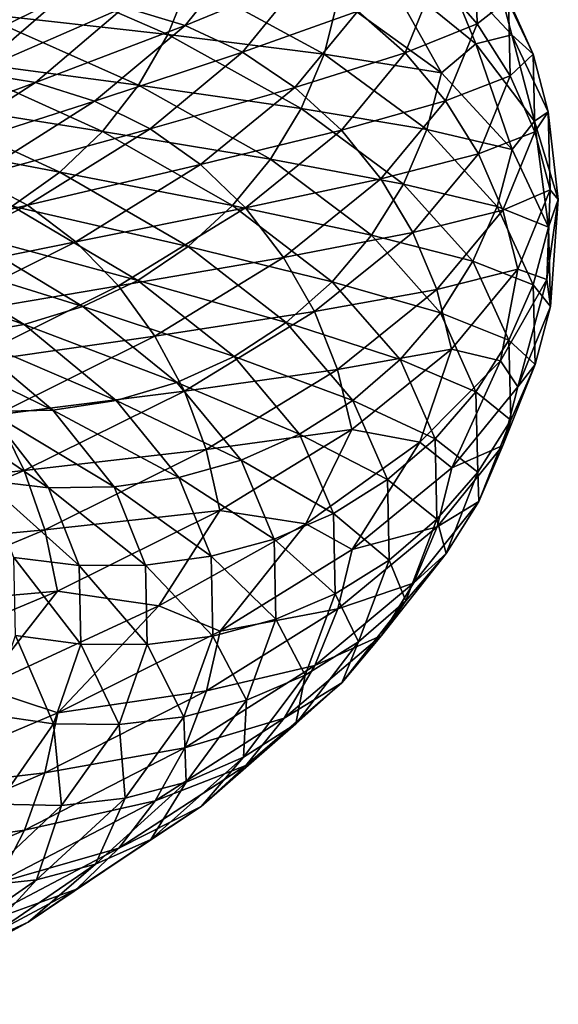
# Model space of a CAD drawing. Header units: metres. Extents: x -44 to 117, y -432 to 89.
# Tile 628 of 656: x 15.65 to 19, y -215.88 to -209.76. Entities that reach past the tile are written whole.
import ezdxf

# ---------------------------------------------------------------- set-up
doc = ezdxf.new("R2010")
doc.units = ezdxf.units.M
doc.layers.add('solid_125568', color=7, linetype='CONTINUOUS')

msp = doc.modelspace()

# ---------------------------------------------------------------- linework, layer by layer
at = {"layer": 'solid_125568'}
for points in [[(16.29637, -209.68161, 952.071228), (16.676668, -209.794861, 952.165588), (17.051376, -209.327194, 950.395569)], [(17.051376, -209.327194, 950.395569), (16.676668, -209.794861, 952.165588), (17.416534, -209.49025, 950.441895)], [(18.237358, -209.490692, 948.603455), (18.491577, -209.784729, 948.597534), (18.48015, -209.311401, 946.655579)], [(18.48015, -209.311401, 946.655579), (18.491577, -209.784729, 948.597534), (18.686039, -209.631134, 946.624512)], [(18.269613, -209.38356, 942.650024), (18.484228, -209.909119, 943.320801), (17.905861, -209.437561, 941.387207)], [(18.269613, -209.38356, 942.650024), (18.707603, -209.852646, 944.591858), (18.484228, -209.909119, 943.320801)], [(18.613657, -209.499283, 944.628418), (18.707603, -209.852646, 944.591858), (18.269613, -209.38356, 942.650024)], [(15.549034, -209.40535, 937.305969), (16.567787, -209.851654, 938.989197), (15.378554, -209.718094, 937.401672)], [(16.702417, -209.517319, 938.938599), (16.567787, -209.851654, 938.989197), (15.549034, -209.40535, 937.305969)], [(17.905861, -209.437561, 941.387207), (18.270443, -210.089523, 942.606384), (17.627348, -209.624252, 940.722046)], [(17.905861, -209.437561, 941.387207), (18.484228, -209.909119, 943.320801), (18.270443, -210.089523, 942.606384)], [(16.702417, -209.517319, 938.938599), (17.539753, -209.973877, 940.735107), (16.567787, -209.851654, 938.989197)], [(16.676668, -209.794861, 952.165588), (17.033817, -209.961716, 952.249878), (17.416534, -209.49025, 950.441895)], [(17.627348, -209.624252, 940.722046), (17.539753, -209.973877, 940.735107), (16.702417, -209.517319, 938.938599)], [(17.416534, -209.49025, 950.441895), (17.033817, -209.961716, 952.249878), (17.749189, -209.705246, 950.479614)], [(17.749189, -209.705246, 950.479614), (18.043695, -209.965866, 950.508606), (18.237358, -209.490692, 948.603455)], [(18.237358, -209.490692, 948.603455), (18.043695, -209.965866, 950.508606), (18.491577, -209.784729, 948.597534)], [(18.613657, -209.499283, 944.628418), (18.83893, -209.973511, 946.595093), (18.707603, -209.852646, 944.591858)], [(18.686039, -209.631134, 946.624512), (18.83893, -209.973511, 946.595093), (18.613657, -209.499283, 944.628418)], [(15.503222, -209.616516, 951.863953), (14.979134, -210.078445, 953.460632), (15.902143, -209.622116, 951.969727)], [(14.979134, -210.078445, 953.460632), (15.36457, -210.086685, 953.607971), (15.902143, -209.622116, 951.969727)], [(15.902143, -209.622116, 951.969727), (15.36457, -210.086685, 953.607971), (16.29637, -209.68161, 952.071228)], [(17.627348, -209.624252, 940.722046), (18.270443, -210.089523, 942.606384), (17.539753, -209.973877, 940.735107)], [(18.491577, -209.784729, 948.597534), (18.697575, -210.108963, 948.587524), (18.686039, -209.631134, 946.624512)], [(18.686039, -209.631134, 946.624512), (18.697575, -210.108963, 948.587524), (18.83893, -209.973511, 946.595093)], [(15.36457, -210.086685, 953.607971), (15.745425, -210.149246, 953.750488), (16.29637, -209.68161, 952.071228)], [(16.29637, -209.68161, 952.071228), (15.745425, -210.149246, 953.750488), (16.676668, -209.794861, 952.165588)], [(17.033817, -209.961716, 952.249878), (17.359222, -210.180878, 952.322021), (17.749189, -209.705246, 950.479614)], [(17.749189, -209.705246, 950.479614), (17.359222, -210.180878, 952.322021), (18.043695, -209.965866, 950.508606)], [(15.378554, -209.718094, 937.401672), (16.386103, -210.166153, 939.065491), (15.167809, -210.004211, 937.525635)], [(16.567787, -209.851654, 938.989197), (16.386103, -210.166153, 939.065491), (15.378554, -209.718094, 937.401672)], [(15.745425, -210.149246, 953.750488), (16.112827, -210.265945, 953.884277), (16.676668, -209.794861, 952.165588)], [(16.676668, -209.794861, 952.165588), (16.112827, -210.265945, 953.884277), (17.033817, -209.961716, 952.249878)], [(18.043695, -209.965866, 950.508606), (18.295227, -210.264435, 950.528809), (18.491577, -209.784729, 948.597534)], [(18.491577, -209.784729, 948.597534), (18.295227, -210.264435, 950.528809), (18.697575, -210.108963, 948.587524)], [(16.567787, -209.851654, 938.989197), (17.398338, -210.310501, 940.770264), (16.386103, -210.166153, 939.065491)], [(17.539753, -209.973877, 940.735107), (17.398338, -210.310501, 940.770264), (16.567787, -209.851654, 938.989197)], [(18.707603, -209.852646, 944.591858), (18.849106, -210.389526, 945.298157), (18.484228, -209.909119, 943.320801)], [(18.707603, -209.852646, 944.591858), (18.933992, -210.330994, 946.567749), (18.849106, -210.389526, 945.298157)], [(18.83893, -209.973511, 946.595093), (18.933992, -210.330994, 946.567749), (18.707603, -209.852646, 944.591858)], [(18.484228, -209.909119, 943.320801), (18.708485, -210.565201, 944.546631), (18.270443, -210.089523, 942.606384)], [(18.484228, -209.909119, 943.320801), (18.849106, -210.389526, 945.298157), (18.708485, -210.565201, 944.546631)], [(15.167809, -210.004211, 937.525635), (16.161545, -210.453491, 939.16571), (14.920752, -210.2565, 937.675537)], [(16.386103, -210.166153, 939.065491), (16.161545, -210.453491, 939.16571), (15.167809, -210.004211, 937.525635)], [(16.112827, -210.265945, 953.884277), (16.457916, -210.43663, 954.005493), (17.033817, -209.961716, 952.249878)], [(17.033817, -209.961716, 952.249878), (16.457916, -210.43663, 954.005493), (17.359222, -210.180878, 952.322021)], [(17.359222, -210.180878, 952.322021), (17.64731, -210.445908, 952.381287), (18.043695, -209.965866, 950.508606)], [(17.539753, -209.973877, 940.735107), (18.179638, -210.441956, 942.609131), (17.398338, -210.310501, 940.770264)], [(18.270443, -210.089523, 942.606384), (18.179638, -210.441956, 942.609131), (17.539753, -209.973877, 940.735107)], [(18.043695, -209.965866, 950.508606), (17.64731, -210.445908, 952.381287), (18.295227, -210.264435, 950.528809)], [(18.697575, -210.108963, 948.587524), (18.850531, -210.455734, 948.573547), (18.83893, -209.973511, 946.595093)], [(18.83893, -209.973511, 946.595093), (18.850531, -210.455734, 948.573547), (18.933992, -210.330994, 946.567749)], [(15.36457, -210.086685, 953.607971), (14.653192, -210.553146, 955.179016), (15.745425, -210.149246, 953.750488)], [(18.270443, -210.089523, 942.606384), (18.708485, -210.565201, 944.546631), (18.179638, -210.441956, 942.609131)], [(18.295227, -210.264435, 950.528809), (18.49902, -210.593201, 950.539795), (18.697575, -210.108963, 948.587524)], [(18.697575, -210.108963, 948.587524), (18.49902, -210.593201, 950.539795), (18.850531, -210.455734, 948.573547)], [(14.653192, -210.553146, 955.179016), (15.016367, -210.61879, 955.36084), (15.745425, -210.149246, 953.750488)], [(15.745425, -210.149246, 953.750488), (15.016367, -210.61879, 955.36084), (16.112827, -210.265945, 953.884277)], [(16.386103, -210.166153, 939.065491), (17.207512, -210.626755, 940.82605), (16.161545, -210.453491, 939.16571)], [(17.398338, -210.310501, 940.770264), (17.207512, -210.626755, 940.82605), (16.386103, -210.166153, 939.065491)], [(16.457916, -210.43663, 954.005493), (16.772379, -210.659973, 954.111084), (17.359222, -210.180878, 952.322021)], [(17.359222, -210.180878, 952.322021), (16.772379, -210.659973, 954.111084), (17.64731, -210.445908, 952.381287)], [(14.920752, -210.2565, 937.675537), (15.898338, -210.706436, 939.287903), (14.64153, -210.467819, 937.849426)], [(16.161545, -210.453491, 939.16571), (15.898338, -210.706436, 939.287903), (14.920752, -210.2565, 937.675537)], [(15.016367, -210.61879, 955.36084), (15.366716, -210.738953, 955.532471), (16.112827, -210.265945, 953.884277)], [(16.112827, -210.265945, 953.884277), (15.366716, -210.738953, 955.532471), (16.457916, -210.43663, 954.005493)], [(17.398338, -210.310501, 940.770264), (18.033028, -210.780899, 942.628174), (17.207512, -210.626755, 940.82605)], [(18.179638, -210.441956, 942.609131), (18.033028, -210.780899, 942.628174), (17.398338, -210.310501, 940.770264)], [(17.64731, -210.445908, 952.381287), (17.893328, -210.749023, 952.427185), (18.295227, -210.264435, 950.528809)], [(18.295227, -210.264435, 950.528809), (17.893328, -210.749023, 952.427185), (18.49902, -210.593201, 950.539795)], [(18.933992, -210.330994, 946.567749), (18.99605, -210.877914, 947.297363), (18.849106, -210.389526, 945.298157)], [(18.850531, -210.455734, 948.573547), (18.945629, -210.817383, 948.55542), (18.933992, -210.330994, 946.567749)], [(18.933992, -210.330994, 946.567749), (18.945629, -210.817383, 948.55542), (18.99605, -210.877914, 947.297363)], [(15.366716, -210.738953, 955.532471), (15.695841, -210.913467, 955.689087), (16.457916, -210.43663, 954.005493)], [(16.457916, -210.43663, 954.005493), (15.695841, -210.913467, 955.689087), (16.772379, -210.659973, 954.111084)], [(18.849106, -210.389526, 945.298157), (18.934916, -211.050247, 946.520874), (18.708485, -210.565201, 944.546631)], [(18.849106, -210.389526, 945.298157), (18.99605, -210.877914, 947.297363), (18.934916, -211.050247, 946.520874)], [(15.898338, -210.706436, 939.287903), (15.600875, -210.91777, 939.430725), (14.64153, -210.467819, 937.849426)], [(16.161545, -210.453491, 939.16571), (16.971691, -210.915314, 940.901123), (15.898338, -210.706436, 939.287903)], [(17.207512, -210.626755, 940.82605), (16.971691, -210.915314, 940.901123), (16.161545, -210.453491, 939.16571)], [(16.772379, -210.659973, 954.111084), (17.050779, -210.929413, 954.199768), (17.64731, -210.445908, 952.381287)], [(17.64731, -210.445908, 952.381287), (17.050779, -210.929413, 954.199768), (17.893328, -210.749023, 952.427185)], [(18.179638, -210.441956, 942.609131), (18.615486, -210.920486, 944.538757), (18.033028, -210.780899, 942.628174)], [(18.708485, -210.565201, 944.546631), (18.615486, -210.920486, 944.538757), (18.179638, -210.441956, 942.609131)], [(18.49902, -210.593201, 950.539795), (18.650322, -210.944397, 950.541077), (18.850531, -210.455734, 948.573547)], [(18.850531, -210.455734, 948.573547), (18.650322, -210.944397, 950.541077), (18.945629, -210.817383, 948.55542)], [(17.893328, -210.749023, 952.427185), (18.092625, -211.082336, 952.458801), (18.49902, -210.593201, 950.539795)], [(18.49902, -210.593201, 950.539795), (18.092625, -211.082336, 952.458801), (18.650322, -210.944397, 950.541077)], [(18.708485, -210.565201, 944.546631), (18.934916, -211.050247, 946.520874), (18.615486, -210.920486, 944.538757)], [(15.695841, -210.913467, 955.689087), (15.995804, -211.14093, 955.826721), (16.772379, -210.659973, 954.111084)], [(16.772379, -210.659973, 954.111084), (15.995804, -211.14093, 955.826721), (17.050779, -210.929413, 954.199768)], [(17.207512, -210.626755, 940.82605), (17.835211, -211.098923, 942.662598), (16.971691, -210.915314, 940.901123)], [(18.033028, -210.780899, 942.628174), (17.835211, -211.098923, 942.662598), (17.207512, -210.626755, 940.82605)], [(15.366716, -210.738953, 955.532471), (14.448135, -211.21225, 957.091797), (15.695841, -210.913467, 955.689087)], [(15.898338, -210.706436, 939.287903), (16.695328, -211.168823, 940.994141), (15.600875, -210.91777, 939.430725)], [(16.971691, -210.915314, 940.901123), (16.695328, -211.168823, 940.994141), (15.898338, -210.706436, 939.287903)], [(17.050779, -210.929413, 954.199768), (17.288494, -211.237045, 954.27063), (17.893328, -210.749023, 952.427185)], [(17.893328, -210.749023, 952.427185), (17.288494, -211.237045, 954.27063), (18.092625, -211.082336, 952.458801)], [(18.033028, -210.780899, 942.628174), (18.465328, -211.261765, 944.54126), (17.835211, -211.098923, 942.662598)], [(18.615486, -210.920486, 944.538757), (18.465328, -211.261765, 944.54126), (18.033028, -210.780899, 942.628174)], [(18.650322, -210.944397, 950.541077), (18.74439, -211.310226, 950.532166), (18.945629, -210.817383, 948.55542)], [(18.945629, -210.817383, 948.55542), (18.74439, -211.310226, 950.532166), (18.924837, -211.375458, 949.306091)], [(18.945629, -210.817383, 948.55542), (18.924837, -211.375458, 949.306091), (18.99605, -210.877914, 947.297363)], [(14.448135, -211.21225, 957.091797), (14.7576, -211.390518, 957.281921), (15.695841, -210.913467, 955.689087)], [(15.695841, -210.913467, 955.689087), (14.7576, -211.390518, 957.281921), (15.995804, -211.14093, 955.826721)], [(15.600875, -210.91777, 939.430725), (16.383001, -211.38002, 941.104065), (15.274328, -211.081436, 939.592285)], [(16.695328, -211.168823, 940.994141), (16.383001, -211.38002, 941.104065), (15.600875, -210.91777, 939.430725)], [(15.995804, -211.14093, 955.826721), (16.261368, -211.414719, 955.943665), (17.050779, -210.929413, 954.199768)], [(17.050779, -210.929413, 954.199768), (16.261368, -211.414719, 955.943665), (17.288494, -211.237045, 954.27063)], [(16.971691, -210.915314, 940.901123), (17.590784, -211.388641, 942.711426), (16.695328, -211.168823, 940.994141)], [(17.835211, -211.098923, 942.662598), (17.590784, -211.388641, 942.711426), (16.971691, -210.915314, 940.901123)], [(18.615486, -210.920486, 944.538757), (18.840776, -211.408401, 946.502258), (18.465328, -211.261765, 944.54126)], [(18.934916, -211.050247, 946.520874), (18.840776, -211.408401, 946.502258), (18.615486, -210.920486, 944.538757)], [(18.99605, -210.877914, 947.297363), (18.924837, -211.375458, 949.306091), (18.946585, -211.543381, 948.506897)], [(18.99605, -210.877914, 947.297363), (18.946585, -211.543381, 948.506897), (18.934916, -211.050247, 946.520874)], [(18.092625, -211.082336, 952.458801), (18.240572, -211.437943, 952.475159), (18.650322, -210.944397, 950.541077)], [(18.650322, -210.944397, 950.541077), (18.240572, -211.437943, 952.475159), (18.74439, -211.310226, 950.532166)], [(18.934916, -211.050247, 946.520874), (18.946585, -211.543381, 948.506897), (18.840776, -211.408401, 946.502258)], [(15.274328, -211.081436, 939.592285), (16.040091, -211.542847, 941.229736), (14.926579, -211.195816, 939.768799)], [(16.383001, -211.38002, 941.104065), (16.040091, -211.542847, 941.229736), (15.274328, -211.081436, 939.592285)], [(17.288494, -211.237045, 954.27063), (17.481035, -211.574844, 954.322205), (18.092625, -211.082336, 952.458801)], [(18.092625, -211.082336, 952.458801), (17.481035, -211.574844, 954.322205), (18.240572, -211.437943, 952.475159)], [(17.835211, -211.098923, 942.662598), (18.262737, -211.581543, 944.553589), (17.590784, -211.388641, 942.711426)], [(18.465328, -211.261765, 944.54126), (18.262737, -211.581543, 944.553589), (17.835211, -211.098923, 942.662598)], [(14.7576, -211.390518, 957.281921), (15.039695, -211.622025, 957.449951), (15.995804, -211.14093, 955.826721)], [(15.995804, -211.14093, 955.826721), (15.039695, -211.622025, 957.449951), (16.261368, -211.414719, 955.943665)], [(16.695328, -211.168823, 940.994141), (17.304375, -211.642624, 942.773987), (16.383001, -211.38002, 941.104065)], [(17.590784, -211.388641, 942.711426), (17.304375, -211.642624, 942.773987), (16.695328, -211.168823, 940.994141)], [(14.926579, -211.195816, 939.768799), (15.674853, -211.655731, 941.368164), (14.565961, -211.260284, 939.955383)], [(16.040091, -211.542847, 941.229736), (15.674853, -211.655731, 941.368164), (14.926579, -211.195816, 939.768799)], [(16.261368, -211.414719, 955.943665), (16.488089, -211.726761, 956.038452), (17.288494, -211.237045, 954.27063)], [(17.288494, -211.237045, 954.27063), (16.488089, -211.726761, 956.038452), (17.481035, -211.574844, 954.322205)], [(15.674853, -211.655731, 941.368164), (15.296095, -211.718124, 941.515381), (14.565961, -211.260284, 939.955383)], [(18.465328, -211.261765, 944.54126), (18.688768, -211.751984, 946.487793), (18.262737, -211.581543, 944.553589)], [(18.840776, -211.408401, 946.502258), (18.688768, -211.751984, 946.487793), (18.465328, -211.261765, 944.54126)], [(18.240572, -211.437943, 952.475159), (18.332554, -211.807907, 952.475159), (18.74439, -211.310226, 950.532166)], [(18.74439, -211.310226, 950.532166), (18.332554, -211.807907, 952.475159), (18.636347, -211.87973, 951.297668)], [(18.74439, -211.310226, 950.532166), (18.636347, -211.87973, 951.297668), (18.924837, -211.375458, 949.306091)], [(15.039695, -211.622025, 957.449951), (15.28944, -211.900024, 957.593628), (16.261368, -211.414719, 955.943665)], [(16.261368, -211.414719, 955.943665), (15.28944, -211.900024, 957.593628), (16.488089, -211.726761, 956.038452)], [(16.383001, -211.38002, 941.104065), (16.9807, -211.853577, 942.849609), (16.040091, -211.542847, 941.229736)], [(17.304375, -211.642624, 942.773987), (16.9807, -211.853577, 942.849609), (16.383001, -211.38002, 941.104065)], [(17.590784, -211.388641, 942.711426), (18.012449, -211.872345, 944.5755), (17.304375, -211.642624, 942.773987)], [(18.262737, -211.581543, 944.553589), (18.012449, -211.872345, 944.5755), (17.590784, -211.388641, 942.711426)], [(18.924837, -211.375458, 949.306091), (18.636347, -211.87973, 951.297668), (18.745365, -212.042923, 950.481995)], [(18.840776, -211.408401, 946.502258), (18.852373, -211.904373, 948.477356), (18.688768, -211.751984, 946.487793)], [(18.924837, -211.375458, 949.306091), (18.745365, -212.042923, 950.481995), (18.946585, -211.543381, 948.506897)], [(18.946585, -211.543381, 948.506897), (18.852373, -211.904373, 948.477356), (18.840776, -211.408401, 946.502258)], [(17.481035, -211.574844, 954.322205), (17.623951, -211.934784, 954.353149), (18.240572, -211.437943, 952.475159)], [(18.240572, -211.437943, 952.475159), (17.623951, -211.934784, 954.353149), (18.332554, -211.807907, 952.475159)], [(16.040091, -211.542847, 941.229736), (16.625286, -212.015366, 942.937866), (15.674853, -211.655731, 941.368164)], [(16.9807, -211.853577, 942.849609), (16.625286, -212.015366, 942.937866), (16.040091, -211.542847, 941.229736)], [(18.946585, -211.543381, 948.506897), (18.745365, -212.042923, 950.481995), (18.852373, -211.904373, 948.477356)], [(16.488089, -211.726761, 956.038452), (16.671694, -212.068954, 956.109192), (17.481035, -211.574844, 954.322205)], [(17.481035, -211.574844, 954.322205), (16.671694, -212.068954, 956.109192), (17.623951, -211.934784, 954.353149)], [(18.262737, -211.581543, 944.553589), (18.483698, -212.073456, 946.477783), (18.012449, -211.872345, 944.5755)], [(18.688768, -211.751984, 946.487793), (18.483698, -212.073456, 946.477783), (18.262737, -211.581543, 944.553589)], [(15.674853, -211.655731, 941.368164), (16.246672, -212.126511, 943.03656), (15.296095, -211.718124, 941.515381)], [(16.625286, -212.015366, 942.937866), (16.246672, -212.126511, 943.03656), (15.674853, -211.655731, 941.368164)], [(17.304375, -211.642624, 942.773987), (17.719208, -212.126694, 944.606628), (16.9807, -211.853577, 942.849609)], [(18.012449, -211.872345, 944.5755), (17.719208, -212.126694, 944.606628), (17.304375, -211.642624, 942.773987)], [(15.296095, -211.718124, 941.515381), (15.85404, -212.186615, 943.1427), (14.912606, -211.729507, 941.667358)], [(15.28944, -211.900024, 957.593628), (15.502624, -212.216354, 957.710938), (16.488089, -211.726761, 956.038452)], [(16.246672, -212.126511, 943.03656), (15.85404, -212.186615, 943.1427), (15.296095, -211.718124, 941.515381)], [(16.488089, -211.726761, 956.038452), (15.502624, -212.216354, 957.710938), (16.671694, -212.068954, 956.109192)], [(15.85404, -212.186615, 943.1427), (15.456557, -212.195206, 943.253235), (14.912606, -211.729507, 941.667358)], [(18.688768, -211.751984, 946.487793), (18.700237, -212.250229, 948.445984), (18.483698, -212.073456, 946.477783)], [(18.852373, -211.904373, 948.477356), (18.700237, -212.250229, 948.445984), (18.688768, -211.751984, 946.487793)], [(17.623951, -211.934784, 954.353149), (17.712803, -212.308823, 954.361816), (18.332554, -211.807907, 952.475159)], [(18.332554, -211.807907, 952.475159), (17.712803, -212.308823, 954.361816), (18.135662, -212.38591, 953.236633)], [(18.332554, -211.807907, 952.475159), (18.135662, -212.38591, 953.236633), (18.636347, -211.87973, 951.297668)], [(16.9807, -211.853577, 942.849609), (17.387821, -212.33725, 944.647034), (16.625286, -212.015366, 942.937866)], [(17.719208, -212.126694, 944.606628), (17.387821, -212.33725, 944.647034), (16.9807, -211.853577, 942.849609)], [(18.012449, -211.872345, 944.5755), (18.230377, -212.365265, 946.472229), (17.719208, -212.126694, 944.606628)], [(18.483698, -212.073456, 946.477783), (18.230377, -212.365265, 946.472229), (18.012449, -211.872345, 944.5755)], [(18.636347, -211.87973, 951.297668), (18.135662, -212.38591, 953.236633), (18.33354, -212.547211, 952.42334)], [(18.636347, -211.87973, 951.297668), (18.33354, -212.547211, 952.42334), (18.745365, -212.042923, 950.481995)], [(18.852373, -211.904373, 948.477356), (18.65214, -212.406723, 950.441589), (18.700237, -212.250229, 948.445984)], [(18.745365, -212.042923, 950.481995), (18.65214, -212.406723, 950.441589), (18.852373, -211.904373, 948.477356)], [(16.671694, -212.068954, 956.109192), (16.807961, -212.433121, 956.154053), (17.623951, -211.934784, 954.353149)], [(17.623951, -211.934784, 954.353149), (16.807961, -212.433121, 956.154053), (17.712803, -212.308823, 954.361816)], [(16.625286, -212.015366, 942.937866), (17.023893, -212.497833, 944.696716), (16.246672, -212.126511, 943.03656)], [(17.387821, -212.33725, 944.647034), (17.023893, -212.497833, 944.696716), (16.625286, -212.015366, 942.937866)], [(15.502624, -212.216354, 957.710938), (15.675233, -212.562759, 957.799805), (16.671694, -212.068954, 956.109192)], [(16.671694, -212.068954, 956.109192), (15.675233, -212.562759, 957.799805), (16.807961, -212.433121, 956.154053)], [(18.483698, -212.073456, 946.477783), (18.495014, -212.573318, 948.41333), (18.230377, -212.365265, 946.472229)], [(18.745365, -212.042923, 950.481995), (18.33354, -212.547211, 952.42334), (18.65214, -212.406723, 950.441589)], [(18.700237, -212.250229, 948.445984), (18.495014, -212.573318, 948.41333), (18.483698, -212.073456, 946.477783)], [(15.827037, -212.670181, 944.88623), (15.424635, -212.62355, 944.956482), (15.06353, -212.151978, 943.36554)], [(15.456557, -212.195206, 943.253235), (15.827037, -212.670181, 944.88623), (15.06353, -212.151978, 943.36554)], [(16.246672, -212.126511, 943.03656), (16.636152, -212.607071, 944.754517), (15.85404, -212.186615, 943.1427)], [(17.023893, -212.497833, 944.696716), (16.636152, -212.607071, 944.754517), (16.246672, -212.126511, 943.03656)], [(17.719208, -212.126694, 944.606628), (17.933622, -212.619904, 946.471436), (17.387821, -212.33725, 944.647034)], [(18.230377, -212.365265, 946.472229), (17.933622, -212.619904, 946.471436), (17.719208, -212.126694, 944.606628)], [(15.502624, -212.216354, 957.710938), (14.342669, -212.703934, 959.268616), (15.675233, -212.562759, 957.799805)], [(15.85404, -212.186615, 943.1427), (16.234053, -212.664627, 944.818359), (15.456557, -212.195206, 943.253235)], [(16.234053, -212.664627, 944.818359), (15.827037, -212.670181, 944.88623), (15.456557, -212.195206, 943.253235)], [(16.636152, -212.607071, 944.754517), (16.234053, -212.664627, 944.818359), (15.85404, -212.186615, 943.1427)], [(18.700237, -212.250229, 948.445984), (18.501589, -212.754761, 950.39325), (18.495014, -212.573318, 948.41333)], [(18.65214, -212.406723, 950.441589), (18.501589, -212.754761, 950.39325), (18.700237, -212.250229, 948.445984)], [(16.807961, -212.433121, 956.154053), (16.892677, -212.811081, 956.171082), (17.712803, -212.308823, 954.361816)], [(17.712803, -212.308823, 954.361816), (16.892677, -212.811081, 956.171082), (17.42609, -212.894501, 955.109253)], [(17.387821, -212.33725, 944.647034), (17.598272, -212.829926, 946.475952), (17.023893, -212.497833, 944.696716)], [(17.933622, -212.619904, 946.471436), (17.598272, -212.829926, 946.475952), (17.387821, -212.33725, 944.647034)], [(17.712803, -212.308823, 954.361816), (17.42609, -212.894501, 955.109253), (18.135662, -212.38591, 953.236633)], [(18.135662, -212.38591, 953.236633), (17.42609, -212.894501, 955.109253), (17.713787, -213.054504, 954.308289)], [(18.135662, -212.38591, 953.236633), (17.713787, -213.054504, 954.308289), (18.33354, -212.547211, 952.42334)], [(18.230377, -212.365265, 946.472229), (18.241535, -212.866058, 948.380188), (17.933622, -212.619904, 946.471436)], [(18.495014, -212.573318, 948.41333), (18.241535, -212.866058, 948.380188), (18.230377, -212.365265, 946.472229)], [(15.675233, -212.562759, 957.799805), (15.803322, -212.930969, 957.857849), (16.807961, -212.433121, 956.154053)], [(16.807961, -212.433121, 956.154053), (15.803322, -212.930969, 957.857849), (16.892677, -212.811081, 956.171082)], [(18.65214, -212.406723, 950.441589), (18.242346, -212.913712, 952.372253), (18.501589, -212.754761, 950.39325)], [(18.33354, -212.547211, 952.42334), (18.242346, -212.913712, 952.372253), (18.65214, -212.406723, 950.441589)], [(17.023893, -212.497833, 944.696716), (17.229946, -212.989136, 946.486389), (16.636152, -212.607071, 944.754517)], [(17.598272, -212.829926, 946.475952), (17.229946, -212.989136, 946.486389), (17.023893, -212.497833, 944.696716)], [(14.342669, -212.703934, 959.268616), (14.502339, -213.054367, 959.374268), (15.675233, -212.562759, 957.799805)], [(15.675233, -212.562759, 957.799805), (14.502339, -213.054367, 959.374268), (15.803322, -212.930969, 957.857849)], [(18.33354, -212.547211, 952.42334), (17.713787, -213.054504, 954.308289), (18.242346, -212.913712, 952.372253)], [(18.495014, -212.573318, 948.41333), (18.298517, -213.079391, 950.338135), (18.241535, -212.866058, 948.380188)], [(18.501589, -212.754761, 950.39325), (18.298517, -213.079391, 950.338135), (18.495014, -212.573318, 948.41333)], [(16.018501, -213.153397, 946.547791), (15.611278, -213.103119, 946.575256), (15.424635, -212.62355, 944.956482)], [(15.827037, -212.670181, 944.88623), (16.018501, -213.153397, 946.547791), (15.424635, -212.62355, 944.956482)], [(16.636152, -212.607071, 944.754517), (16.837465, -213.096268, 946.502563), (16.234053, -212.664627, 944.818359)], [(17.229946, -212.989136, 946.486389), (16.837465, -213.096268, 946.502563), (16.636152, -212.607071, 944.754517)], [(17.933622, -212.619904, 946.471436), (17.944633, -213.12085, 948.347229), (17.598272, -212.829926, 946.475952)], [(18.241535, -212.866058, 948.380188), (17.944633, -213.12085, 948.347229), (17.933622, -212.619904, 946.471436)], [(16.234053, -212.664627, 944.818359), (16.430447, -213.151077, 946.523376), (15.827037, -212.670181, 944.88623)], [(16.430447, -213.151077, 946.523376), (16.018501, -213.153397, 946.547791), (15.827037, -212.670181, 944.88623)], [(16.837465, -213.096268, 946.502563), (16.430447, -213.151077, 946.523376), (16.234053, -212.664627, 944.818359)], [(18.501589, -212.754761, 950.39325), (18.09507, -213.263855, 952.30719), (18.298517, -213.079391, 950.338135)], [(18.242346, -212.913712, 952.372253), (18.09507, -213.263855, 952.30719), (18.501589, -212.754761, 950.39325)], [(15.803322, -212.930969, 957.857849), (15.882954, -213.312698, 957.88269), (16.892677, -212.811081, 956.171082)], [(16.892677, -212.811081, 956.171082), (15.882954, -213.312698, 957.88269), (16.513493, -213.405518, 956.90155)], [(16.892677, -212.811081, 956.171082), (16.513493, -213.405518, 956.90155), (17.42609, -212.894501, 955.109253)], [(17.598272, -212.829926, 946.475952), (17.609123, -213.3302, 948.315674), (17.229946, -212.989136, 946.486389)], [(17.944633, -213.12085, 948.347229), (17.609123, -213.3302, 948.315674), (17.598272, -212.829926, 946.475952)], [(18.241535, -212.866058, 948.380188), (18.047729, -213.372955, 950.277527), (17.944633, -213.12085, 948.347229)], [(18.298517, -213.079391, 950.338135), (18.047729, -213.372955, 950.277527), (18.241535, -212.866058, 948.380188)], [(14.502339, -213.054367, 959.374268), (14.620809, -213.426407, 959.444519), (15.803322, -212.930969, 957.857849)], [(15.803322, -212.930969, 957.857849), (14.620809, -213.426407, 959.444519), (15.882954, -213.312698, 957.88269)], [(17.42609, -212.894501, 955.109253), (16.513493, -213.405518, 956.90155), (16.89365, -213.562912, 956.115845)], [(17.42609, -212.894501, 955.109253), (16.89365, -213.562912, 956.115845), (17.713787, -213.054504, 954.308289)], [(18.242346, -212.913712, 952.372253), (17.62566, -213.423599, 954.246826), (18.09507, -213.263855, 952.30719)], [(17.713787, -213.054504, 954.308289), (17.62566, -213.423599, 954.246826), (18.242346, -212.913712, 952.372253)], [(17.229946, -212.989136, 946.486389), (17.24058, -213.4879, 948.286682), (16.837465, -213.096268, 946.502563)], [(17.609123, -213.3302, 948.315674), (17.24058, -213.4879, 948.286682), (17.229946, -212.989136, 946.486389)], [(17.713787, -213.054504, 954.308289), (16.89365, -213.562912, 956.115845), (17.62566, -213.423599, 954.246826)], [(16.028288, -213.643539, 948.219116), (15.620857, -213.589447, 948.203491), (15.611278, -213.103119, 946.575256)], [(16.018501, -213.153397, 946.547791), (16.028288, -213.643539, 948.219116), (15.611278, -213.103119, 946.575256)], [(16.837465, -213.096268, 946.502563), (16.847811, -213.592743, 948.260925), (16.430447, -213.151077, 946.523376)], [(17.24058, -213.4879, 948.286682), (16.847811, -213.592743, 948.260925), (16.837465, -213.096268, 946.502563)], [(17.944633, -213.12085, 948.347229), (17.754017, -213.627777, 950.212585), (17.609123, -213.3302, 948.315674)], [(18.047729, -213.372955, 950.277527), (17.754017, -213.627777, 950.212585), (17.944633, -213.12085, 948.347229)], [(18.298517, -213.079391, 950.338135), (17.896433, -213.58992, 952.22998), (18.047729, -213.372955, 950.277527)], [(18.09507, -213.263855, 952.30719), (17.896433, -213.58992, 952.22998), (18.298517, -213.079391, 950.338135)], [(16.430447, -213.151077, 946.523376), (16.440489, -213.644653, 948.238403), (16.018501, -213.153397, 946.547791)], [(16.440489, -213.644653, 948.238403), (16.028288, -213.643539, 948.219116), (16.018501, -213.153397, 946.547791)], [(16.847811, -213.592743, 948.260925), (16.440489, -213.644653, 948.238403), (16.430447, -213.151077, 946.523376)], [(14.620809, -213.426407, 959.444519), (14.694459, -213.811661, 959.476563), (15.882954, -213.312698, 957.88269)], [(15.882954, -213.312698, 957.88269), (14.694459, -213.811661, 959.476563), (15.412812, -213.914246, 958.583374)], [(15.882954, -213.312698, 957.88269), (15.412812, -213.914246, 958.583374), (16.513493, -213.405518, 956.90155)], [(18.09507, -213.263855, 952.30719), (17.483328, -213.775726, 954.165527), (17.896433, -213.58992, 952.22998)], [(17.62566, -213.423599, 954.246826), (17.483328, -213.775726, 954.165527), (18.09507, -213.263855, 952.30719)], [(17.609123, -213.3302, 948.315674), (17.422117, -213.836349, 950.145081), (17.24058, -213.4879, 948.286682)], [(17.754017, -213.627777, 950.212585), (17.422117, -213.836349, 950.145081), (17.609123, -213.3302, 948.315674)], [(18.047729, -213.372955, 950.277527), (17.651154, -213.884186, 952.142334), (17.754017, -213.627777, 950.212585)], [(17.896433, -213.58992, 952.22998), (17.651154, -213.884186, 952.142334), (18.047729, -213.372955, 950.277527)], [(16.513493, -213.405518, 956.90155), (15.412812, -213.914246, 958.583374), (15.883903, -214.070328, 957.825745)], [(16.513493, -213.405518, 956.90155), (15.883903, -214.070328, 957.825745), (16.89365, -213.562912, 956.115845)], [(17.62566, -213.423599, 954.246826), (16.809587, -213.934464, 956.04425), (17.483328, -213.775726, 954.165527)], [(16.89365, -213.562912, 956.115845), (16.809587, -213.934464, 956.04425), (17.62566, -213.423599, 954.246826)], [(17.24058, -213.4879, 948.286682), (17.057495, -213.992401, 950.076843), (16.847811, -213.592743, 948.260925)], [(17.422117, -213.836349, 950.145081), (17.057495, -213.992401, 950.076843), (17.24058, -213.4879, 948.286682)], [(16.89365, -213.562912, 956.115845), (15.883903, -214.070328, 957.825745), (16.809587, -213.934464, 956.04425)], [(15.857979, -214.139008, 949.881042), (15.454922, -214.080963, 949.822571), (15.620857, -213.589447, 948.203491)], [(16.028288, -213.643539, 948.219116), (15.857979, -214.139008, 949.881042), (15.620857, -213.589447, 948.203491)], [(16.847811, -213.592743, 948.260925), (16.668852, -214.094818, 950.009399), (16.440489, -213.644653, 948.238403)], [(17.057495, -213.992401, 950.076843), (16.668852, -214.094818, 950.009399), (16.847811, -213.592743, 948.260925)], [(17.896433, -213.58992, 952.22998), (17.291378, -214.103104, 954.066772), (17.651154, -213.884186, 952.142334)], [(17.483328, -213.775726, 954.165527), (17.291378, -214.103104, 954.066772), (17.896433, -213.58992, 952.22998)], [(16.265804, -214.143677, 949.943787), (15.857979, -214.139008, 949.881042), (16.028288, -213.643539, 948.219116)], [(16.440489, -213.644653, 948.238403), (16.265804, -214.143677, 949.943787), (16.028288, -213.643539, 948.219116)], [(16.668852, -214.094818, 950.009399), (16.265804, -214.143677, 949.943787), (16.440489, -213.644653, 948.238403)], [(17.754017, -213.627777, 950.212585), (17.363932, -214.138947, 952.045959), (17.422117, -213.836349, 950.145081)], [(17.651154, -213.884186, 952.142334), (17.363932, -214.138947, 952.045959), (17.754017, -213.627777, 950.212585)], [(17.483328, -213.775726, 954.165527), (16.673811, -214.288422, 955.947388), (17.291378, -214.103104, 954.066772)], [(16.809587, -213.934464, 956.04425), (16.673811, -214.288422, 955.947388), (17.483328, -213.775726, 954.165527)], [(17.422117, -213.836349, 950.145081), (17.039371, -214.346603, 951.943115), (17.057495, -213.992401, 950.076843)], [(17.363932, -214.138947, 952.045959), (17.039371, -214.346603, 951.943115), (17.422117, -213.836349, 950.145081)], [(15.412812, -213.914246, 958.583374), (14.695374, -214.574692, 959.417969), (15.883903, -214.070328, 957.825745)], [(17.651154, -213.884186, 952.142334), (17.05439, -214.397964, 953.95282), (17.363932, -214.138947, 952.045959)], [(17.291378, -214.103104, 954.066772), (17.05439, -214.397964, 953.95282), (17.651154, -213.884186, 952.142334)], [(16.809587, -213.934464, 956.04425), (15.804846, -214.444168, 957.744629), (16.673811, -214.288422, 955.947388)], [(15.883903, -214.070328, 957.825745), (15.804846, -214.444168, 957.744629), (16.809587, -213.934464, 956.04425)], [(17.057495, -213.992401, 950.076843), (16.68277, -214.500885, 951.836182), (16.668852, -214.094818, 950.009399)], [(17.039371, -214.346603, 951.943115), (16.68277, -214.500885, 951.836182), (17.057495, -213.992401, 950.076843)], [(15.883903, -214.070328, 957.825745), (14.695374, -214.574692, 959.417969), (15.804846, -214.444168, 957.744629)], [(15.857979, -214.139008, 949.881042), (15.509506, -214.638153, 951.514282), (15.454922, -214.080963, 949.822571)], [(16.668852, -214.094818, 950.009399), (16.30262, -214.600784, 951.727722), (16.265804, -214.143677, 949.943787)], [(16.68277, -214.500885, 951.836182), (16.30262, -214.600784, 951.727722), (16.668852, -214.094818, 950.009399)], [(17.291378, -214.103104, 954.066772), (16.490721, -214.616974, 955.827942), (17.05439, -214.397964, 953.95282)], [(16.673811, -214.288422, 955.947388), (16.490721, -214.616974, 955.827942), (17.291378, -214.103104, 954.066772)], [(15.908375, -214.6465, 951.619751), (15.509506, -214.638153, 951.514282), (15.857979, -214.139008, 949.881042)], [(16.265804, -214.143677, 949.943787), (15.908375, -214.6465, 951.619751), (15.857979, -214.139008, 949.881042)], [(16.30262, -214.600784, 951.727722), (15.908375, -214.6465, 951.619751), (16.265804, -214.143677, 949.943787)], [(17.363932, -214.138947, 952.045959), (16.776917, -214.652542, 953.825867), (17.039371, -214.346603, 951.943115)], [(17.05439, -214.397964, 953.95282), (16.776917, -214.652542, 953.825867), (17.363932, -214.138947, 952.045959)], [(16.673811, -214.288422, 955.947388), (15.67715, -214.799805, 957.632935), (16.490721, -214.616974, 955.827942)], [(15.804846, -214.444168, 957.744629), (15.67715, -214.799805, 957.632935), (16.673811, -214.288422, 955.947388)], [(17.039371, -214.346603, 951.943115), (16.463379, -214.859192, 953.68866), (16.68277, -214.500885, 951.836182)], [(16.776917, -214.652542, 953.825867), (16.463379, -214.859192, 953.68866), (17.039371, -214.346603, 951.943115)], [(17.05439, -214.397964, 953.95282), (16.264706, -214.912292, 955.68866), (16.776917, -214.652542, 953.825867)], [(16.490721, -214.616974, 955.827942), (16.264706, -214.912292, 955.68866), (17.05439, -214.397964, 953.95282)], [(15.804846, -214.444168, 957.744629), (14.622213, -214.950623, 959.327881), (15.67715, -214.799805, 957.632935)], [(14.695374, -214.574692, 959.417969), (14.622213, -214.950623, 959.327881), (15.804846, -214.444168, 957.744629)], [(16.68277, -214.500885, 951.836182), (16.118843, -215.011627, 953.544189), (16.30262, -214.600784, 951.727722)], [(16.463379, -214.859192, 953.68866), (16.118843, -215.011627, 953.544189), (16.68277, -214.500885, 951.836182)], [(16.30262, -214.600784, 951.727722), (15.751496, -215.108917, 953.395874), (15.908375, -214.6465, 951.619751)], [(16.118843, -215.011627, 953.544189), (15.751496, -215.108917, 953.395874), (16.30262, -214.600784, 951.727722)], [(15.908375, -214.6465, 951.619751), (15.370526, -215.151398, 953.246704), (15.509506, -214.638153, 951.514282)], [(15.751496, -215.108917, 953.395874), (15.370526, -215.151398, 953.246704), (15.908375, -214.6465, 951.619751)], [(16.490721, -214.616974, 955.827942), (15.504973, -215.129395, 957.493835), (16.264706, -214.912292, 955.68866)], [(15.67715, -214.799805, 957.632935), (15.504973, -215.129395, 957.493835), (16.490721, -214.616974, 955.827942)], [(16.776917, -214.652542, 953.825867), (16.00012, -215.166595, 955.532349), (16.463379, -214.859192, 953.68866)], [(16.264706, -214.912292, 955.68866), (16.00012, -215.166595, 955.532349), (16.776917, -214.652542, 953.825867)], [(15.67715, -214.799805, 957.632935), (14.504034, -215.30777, 959.202271), (15.504973, -215.129395, 957.493835)], [(14.622213, -214.950623, 959.327881), (14.504034, -215.30777, 959.202271), (15.67715, -214.799805, 957.632935)], [(16.264706, -214.912292, 955.68866), (15.292469, -215.425064, 957.330566), (16.00012, -215.166595, 955.532349)], [(15.504973, -215.129395, 957.493835), (15.292469, -215.425064, 957.330566), (16.264706, -214.912292, 955.68866)], [(16.463379, -214.859192, 953.68866), (15.70115, -215.372147, 955.362183), (16.118843, -215.011627, 953.544189)], [(16.00012, -215.166595, 955.532349), (15.70115, -215.372147, 955.362183), (16.463379, -214.859192, 953.68866)], [(16.118843, -215.011627, 953.544189), (15.372578, -215.522659, 955.181702), (15.751496, -215.108917, 953.395874)], [(15.70115, -215.372147, 955.362183), (15.372578, -215.522659, 955.181702), (16.118843, -215.011627, 953.544189)], [(15.751496, -215.108917, 953.395874), (15.022191, -215.61731, 954.995056), (15.370526, -215.151398, 953.246704)], [(15.372578, -215.522659, 955.181702), (15.022191, -215.61731, 954.995056), (15.751496, -215.108917, 953.395874)], [(16.00012, -215.166595, 955.532349), (15.04374, -215.67897, 957.146423), (15.70115, -215.372147, 955.362183)], [(15.292469, -215.425064, 957.330566), (15.04374, -215.67897, 957.146423), (16.00012, -215.166595, 955.532349)], [(15.70115, -215.372147, 955.362183), (14.762695, -215.883362, 956.944946), (15.372578, -215.522659, 955.181702)], [(15.04374, -215.67897, 957.146423), (14.762695, -215.883362, 956.944946), (15.70115, -215.372147, 955.362183)]]:
    msp.add_3dface(points, dxfattribs=at)

doc.saveas('drawing.dxf')
